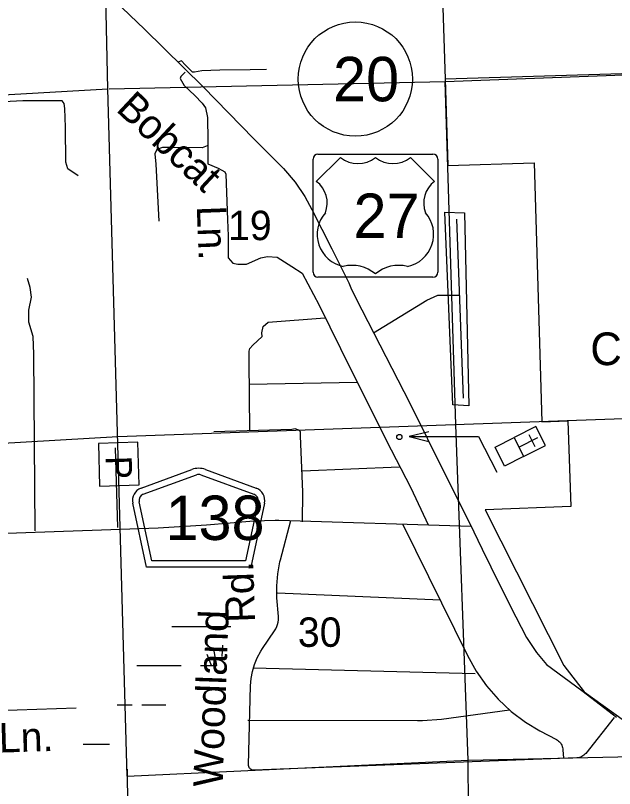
# Model space of a CAD drawing. Extents: x 2480962 to 2688785, y 277103 to 599240.
# Drawn here: x 2550722 to 2559896, y 311124 to 322962 of the extents above; entities that cross this region are included whole.
import ezdxf

# ---------------------------------------------------------------- set-up
doc = ezdxf.new("R2010")
doc.units = 0
for name, color, linetype in [('County Routes Highway Center Lines', 7, 'Continuous'), ('Culture', 7, 'Continuous'), ('Lakes and Ponds Text', 7, 'Continuous'), ('Level 31', 7, 'Continuous'), ('Local Roads Improved', 7, 'Continuous'), ('Local Roads Related Cells', 7, 'Continuous'), ('Local Roads Related Text', 7, 'Continuous'), ('Local Roads Unimproved', 7, 'Continuous'), ('Planning Number US Highways', 7, 'Continuous'), ('Roadshields County Roads', 7, 'Continuous'), ('Roadshields US Highways', 7, 'Continuous'), ('Section Lines', 7, 'Continuous'), ('Section Numbers', 7, 'Continuous'), ('State Park', 7, 'Continuous'), ('Swamps', 7, 'Continuous'), ('Township and Range lines', 7, 'Continuous'), ('Uninventoried Roads and Features', 7, 'Continuous'), ('US Routes Highway Center Lines', 7, 'Continuous')]:
    doc.layers.add(name, color=color, linetype=linetype)

msp = doc.modelspace()

# ---------------------------------------------------------------- linework, layer by layer
at = {"layer": 'County Routes Highway Center Lines'}
for p, q in [((2552909.571, 315116.251), (2553645.637, 315160.782)), ((2553645.637, 315160.782), (2554370.048, 315223.195)), ((2554755.534, 315232.472), (2557698.555, 315142.676)), ((2544998.548, 314840.001), (2552909.571, 315116.251))]:
    msp.add_line(p, q, dxfattribs=at)
msp.add_lwpolyline([(2554370.048, 315223.195), (2554696.197, 315234.152), (2554755.534, 315232.472)], dxfattribs=at)
at = {"layer": 'Culture'}
for p, q in [((2558691.814, 316666.284), (2558356.359, 316498.668)), ((2558837.081, 316375.557), (2558691.814, 316666.284)), ((2557052.78, 316587.527), (2556752.78, 316512.518)), ((2556752.78, 316512.518), (2557814.441, 316512.547)), ((2556752.78, 316512.518), (2557052.784, 316437.526)), ((2557814.441, 316512.547), (2558093.868, 315968.251)), ((2558356.359, 316498.668), (2558501.627, 316207.94)), ((2558428.993, 316353.304), (2558719.853, 316498.638)), ((2558585.568, 316543.328), (2558675.027, 316364.291)), ((2558501.627, 316207.94), (2558837.081, 316375.557))]:
    msp.add_line(p, q, dxfattribs=at)
msp.add_lwpolyline([(2558356.359, 316498.668), (2558501.627, 316207.94), (2558210.899, 316062.673), (2558065.632, 316353.4)], close=True, dxfattribs=at)
msp.add_circle((2556600.836, 316506.489), 39.902, dxfattribs=at)
at = {"layer": 'Level 31'}
msp.add_lwpolyline([(2557299.299, 319948.597), (2557599.109, 319941.459), (2557663.353, 316986.198), (2557420.651, 317000.475)], close=True, dxfattribs=at)
at = {"layer": 'Local Roads Improved'}
for p, q in [((2555955.679, 317340.791), (2554302.321, 317308.966)), ((2552288.46, 315121.959), (2552253.906, 316342.435)), ((2555114.998, 315988.819), (2556599.709, 316052.73)), ((2554779.586, 314626.555), (2554938.401, 315228.612)), ((2556648.995, 315177.21), (2557644.462, 313159.638)), ((2557232.525, 314010.112), (2554733.163, 314115.143)), ((2554747.773, 313757.597), (2554726.221, 314046.042)), ((2554505.168, 313268.559), (2554689.91, 313540.804)), ((2557762.95, 312882.52), (2554361.094, 312968.535)), ((2554290.662, 311487.225), (2554321.097, 312695.303)), ((2558287.93, 312321.982), (2557245.091, 312183.882)), ((2556875.959, 312159.919), (2554278.121, 312165.138)), ((2559889.54, 312212.269), (2559454.302, 311662.704)), ((2558750.952, 312010.113), (2559005.876, 311872.965)), ((2559104.862, 311717.37), (2559111.976, 311590.41)), ((2559318.863, 311593.962), (2554374.837, 311404.152))]:
    msp.add_line(p, q, dxfattribs=at)
for points in [[(2554563.95, 322136.924), (2554317.709, 322131.794), (2553850.878, 322126.664), (2553573.857, 322116.404), (2553460.997, 322095.884), (2553435.347, 322095.884), (2553322.487, 322203.614), (2553266.057, 322265.175), (2553209.627, 322244.654)], [(2553322.487, 322095.884), (2553255.797, 322029.194), (2553245.537, 321998.414), (2553307.097, 321890.684), (2553466.127, 321736.783), (2553578.987, 321618.793), (2553630.287, 321546.973), (2553661.068, 321398.203), (2553666.198, 321049.362), (2553666.198, 320746.691), (2553666.198, 320710.781), (2553666.198, 320690.261), (2553825.228, 320623.571), (2553927.828, 320567.141), (2553943.218, 320531.231), (2553968.868, 319833.549), (2553979.128, 319587.308), (2553979.128, 319371.848), (2553979.128, 319248.728), (2554050.948, 319166.647), (2554127.899, 319156.387), (2554261.279, 319156.387), (2554476.739, 319248.728), (2554579.34, 319269.248), (2554728.11, 319258.988), (2554953.83, 319120.477), (2555112.861, 319017.877), (2555374.491, 318525.396), (2555697.682, 317863.624), (2556400.494, 316458.001), (2556774.985, 315729.54), (2557043.659, 315163.643)], [(2551024.669, 315069.478), (2551005.004, 317773.422), (2550995.171, 318048.732), (2550926.344, 318265.048), (2550926.344, 318451.866), (2550965.674, 318648.516), (2550946.009, 318796.004), (2550906.679, 318933.659)], [(2556205.613, 318100.779), (2557022.286, 318601.321), (2557190.077, 318678.763), (2557512.752, 318678.763)], [(2554308.905, 316604.469), (2554298.899, 317675.097), (2554298.899, 317822.584), (2554308.732, 317861.914), (2554357.894, 317915.993), (2554500.466, 318048.732), (2554495.549, 318102.811), (2554515.214, 318201.137), (2554593.875, 318265.048), (2555459.137, 318333.876)], [(2555114.998, 315207.133), (2555119.915, 315664.346), (2555085.501, 316524.691), (2555085.501, 316588.603), (2555060.919, 316613.184), (2555006.841, 316632.849), (2554952.762, 316623.017), (2553758.11, 316588.603)], [(2554726.221, 314046.042), (2554722.126, 314230.366), (2554737.32, 314414.109), (2554771.637, 314595.258), (2554779.586, 314626.555)], [(2554689.91, 313540.804), (2554708.372, 313571.335), (2554723.54, 313603.628), (2554735.251, 313637.329), (2554743.374, 313672.071), (2554747.821, 313707.47), (2554748.544, 313743.141), (2554747.773, 313757.597)], [(2554321.097, 312695.303), (2554329.764, 312806.845), (2554350.042, 312916.87), (2554381.711, 313024.172), (2554424.422, 313127.577), (2554477.708, 313225.95), (2554505.168, 313268.559)], [(2557644.462, 313159.638), (2557777.195, 312921.109), (2557934.134, 312697.76), (2558113.559, 312492.041), (2558313.505, 312306.204), (2558531.781, 312142.286), (2558750.952, 312010.113)], [(2557245.091, 312183.882), (2556956.12, 312160.918), (2556875.959, 312159.919)], [(2559005.876, 311872.965), (2559022.753, 311862.711), (2559038.468, 311850.75), (2559052.844, 311837.211), (2559065.727, 311822.243), (2559076.976, 311806.011), (2559086.465, 311788.692), (2559094.092, 311770.476), (2559099.774, 311751.561), (2559103.447, 311732.158), (2559104.862, 311717.37)], [(2559454.302, 311662.704), (2559441.732, 311648.437), (2559427.741, 311635.561), (2559412.48, 311624.219), (2559396.117, 311614.533), (2559378.831, 311606.61), (2559360.812, 311600.539), (2559342.257, 311596.384), (2559323.369, 311594.192), (2559318.863, 311593.962)], [(2554374.837, 311404.152), (2554366.35, 311404.27), (2554357.922, 311405.276), (2554349.645, 311407.156), (2554341.609, 311409.892), (2554333.904, 311413.452), (2554326.614, 311417.799), (2554319.817, 311422.884), (2554313.59, 311428.651), (2554307.999, 311435.038), (2554303.107, 311441.974), (2554298.966, 311449.383), (2554295.622, 311457.185), (2554293.113, 311465.293), (2554291.465, 311473.62), (2554290.696, 311482.073), (2554290.662, 311487.225)]]:
    msp.add_lwpolyline(points, dxfattribs=at)
at = {"layer": 'Local Roads Related Cells'}
for p, q in [((2552595.475, 316426.132), (2551992.514, 316409.051)), ((2552613.972, 315773.191), (2552595.475, 316426.132)), ((2551992.514, 316409.051), (2552011.011, 315756.11)), ((2552011.011, 315756.11), (2552613.972, 315773.191))]:
    msp.add_line(p, q, dxfattribs=at)
at = {"layer": 'Local Roads Unimproved'}
for p, q in [((2557474.031, 319840.393), (2557577.287, 317104.109)), ((2549747.578, 312297.162), (2551650.657, 312360.952))]:
    msp.add_line(p, q, dxfattribs=at)
for points in [[(2551680.883, 320505.581), (2551521.853, 320613.311), (2551491.073, 320715.911), (2551485.943, 321249.432), (2551475.683, 321536.713), (2551465.423, 321613.663), (2551434.642, 321654.703), (2551219.182, 321654.703), (2550834.431, 321654.703), (2550639.491, 321644.443), (2550583.061, 321639.313), (2550557.41, 321654.703), (2550429.16, 321613.663), (2550157.27, 321623.923), (2549721.219, 321618.793), (2549485.238, 321593.143)], [(2553655.938, 320967.282), (2553578.987, 320936.502), (2553132.676, 320941.632), (2552973.646, 320941.632), (2552886.436, 320910.851), (2552855.656, 320844.161), (2552871.046, 320685.131), (2552917.216, 319813.029)]]:
    msp.add_lwpolyline(points, dxfattribs=at)
at = {"layer": 'Planning Number US Highways'}
msp.add_circle((2555926.545, 321988.329), 875, dxfattribs=at)
at = {"layer": 'Roadshields County Roads'}
for p, q in [((2552644.273, 315723.685), (2553423.648, 316010.022)), ((2553630.56, 316010.023), (2554408.582, 315724.183)), ((2552678.759, 315629.819), (2553492.619, 315928.826)), ((2553561.59, 315928.826), (2554374.098, 315630.315)), ((2552728.245, 314511.859), (2552517.687, 315494.03)), ((2552809.079, 314611.859), (2552615.466, 315514.992)), ((2554437.391, 315515.488), (2554243.671, 314611.859)), ((2554535.168, 315494.529), (2554324.504, 314511.86)), ((2554243.67, 314611.86), (2552809.078, 314611.86)), ((2554324.504, 314511.86), (2552728.244, 314511.86))]:
    msp.add_line(p, q, dxfattribs=at)
for centre, radius, start, end in [((2553527.105, 315728.425), 300, 69.8269806, 110.1730139), ((2553527.104, 315834.96), 100, 69.8269876, 110.1729839), ((2552713.244, 315535.954), 200, 110.1729839, 192.0998896), ((2554339.612, 315536.45), 200, 347.9000917, 69.8270083), ((2552713.244, 315535.954), 100, 110.1729839, 192.0998896), ((2554339.612, 315536.45), 100, 347.9000932, 69.8269876)]:
    msp.add_arc(centre, radius, start, end, dxfattribs=at)
at = {"layer": 'Roadshields US Highways'}
for p, q in [((2555353.56, 320837.667), (2557115.032, 320837.667)), ((2555278.56, 319029.292), (2555278.56, 320762.667)), ((2555698.161, 320787.667), (2555328.56, 320421.603)), ((2555698.163, 320787.667), (2555698.161, 320787.666)), ((2556234.2, 320786.049), (2556234.392, 320786.049)), ((2557140.032, 320421.603), (2556770.43, 320787.667)), ((2557190.032, 320762.667), (2557190.032, 319029.292)), ((2557115.032, 318954.292), (2555353.56, 318954.292))]:
    msp.add_line(p, q, dxfattribs=at)
for centre, radius, start, end in [((2555353.56, 320762.667), 75, 90, 180), ((2557115.032, 320762.667), 75, 0, 90), ((2555967.294, 321123.496), 430.363, 231.2915306, 308.3625611), ((2556501.299, 321123.496), 430.363, 231.6374389, 308.7084694), ((2555087.184, 320091.561), 408.888, 338.3056083, 53.8199), ((2557381.409, 320091.561), 408.888, 126.1801, 201.6943917), ((2555844.18, 319610.117), 501.276, 138.7830861, 258.2378111), ((2556624.413, 319610.117), 501.276, 281.7621889, 41.2169139), ((2555874.895, 318577.336), 558.087, 49.9101278, 103.7765444), ((2556593.698, 318577.336), 558.087, 76.2234556, 130.0898722), ((2555353.56, 319029.292), 75, 180, 270), ((2557115.032, 319029.292), 75, 270, 0)]:
    msp.add_arc(centre, radius, start, end, dxfattribs=at)
at = {"layer": 'Section Lines'}
for p, q in [((2557120.237, 327248.271), (2557302.366, 321989.193)), ((2557303.453, 321953.325), (2567870.727, 322334.334)), ((2552157.659, 321840.789), (2557303.453, 321953.325)), ((2557462.959, 316692.656), (2557303.453, 321953.325)), ((2546884.222, 321541.292), (2552136.212, 321839.57)), ((2562779.403, 316882.487), (2552287.465, 316507.858)), ((2557654.139, 311556.852), (2557462.957, 316692.656)), ((2552287.465, 316507.858), (2547019.105, 316208.725)), ((2557654.139, 311556.852), (2561049.666, 311632.365)), ((2552434.209, 311313.919), (2557654.131, 311556.853)), ((2557691.109, 306332.815), (2557654.131, 311556.853))]:
    msp.add_line(p, q, dxfattribs=at)
at = {"layer": 'State Park'}
for p, q in [((2562607.19, 322144.554), (2557302.366, 321989.201)), ((2557302.366, 321989.201), (2557342.472, 320666.446)), ((2557342.472, 320666.446), (2558663.784, 320705.14)), ((2558663.784, 320705.14), (2558784.014, 316739.826)), ((2558784.014, 316739.826), (2559181.536, 316754.019)), ((2559181.536, 316754.019), (2559228.405, 315441.016)), ((2559228.405, 315441.016), (2557914.341, 315394.096)), ((2557914.341, 315394.096), (2559121.403, 313010.56)), ((2559121.403, 313010.56), (2559428.84, 312605.765)), ((2559428.84, 312605.765), (2561973.843, 310765.654))]:
    msp.add_line(p, q, dxfattribs=at)
at = {"layer": 'Swamps'}
msp.add_line((2553722.993, 313006.259), (2553657.519, 313178.127), dxfattribs=at)
for points in [[(2553115.353, 313606.083), (2554019.283, 313606.108)], [(2553807.591, 313008.794), (2553761.811, 313260.558)], [(2553886.826, 313148.408), (2553896.303, 313322.205)], [(2552581.616, 313006.057), (2553257.556, 313006.076)], [(2553557.557, 313006.084), (2553806.056, 313006.091)], [(2552281.625, 312406.038), (2552507.562, 312406.044)], [(2552657.563, 312406.048), (2553022.282, 312406.058)], [(2551757.568, 311806.013), (2552160.22, 311806.024)]]:
    msp.add_lwpolyline(points, dxfattribs=at)
at = {"layer": 'Township and Range lines'}
for p, q in [((2552136.212, 321839.57), (2552014.522, 327141.328)), ((2552434.209, 311313.919), (2552136.212, 321839.57)), ((2552494.514, 306847.673), (2552436.123, 311420.315))]:
    msp.add_line(p, q, dxfattribs=at)
at = {"layer": 'US Routes Highway Center Lines'}
msp.add_lwpolyline([(2552245.631, 323188.611), (2552695.655, 322752.874), (2553595.701, 321867.114), (2554374.313, 321074.216), (2554824.337, 320617.049), (2555002.917, 320409.896), (2555152.925, 320188.456), (2555260.073, 319988.445), (2555567.232, 319388.414), (2555824.388, 318866.959), (2555867.248, 318766.953), (2556024.399, 318452.651), (2556760.151, 317024.006), (2557295.893, 315945.378), (2557674.484, 315195.34), (2557867.351, 314788.176), (2558003.073, 314516.733), (2558303.088, 313909.559), (2558545.958, 313438.106), (2558703.109, 313209.522), (2558853.117, 313023.798), (2559396.002, 312623.778), (2559924.601, 312216.614)], dxfattribs=at)

# ---------------------------------------------------------------- texts
at = {"layer": 'Lakes and Ponds Text'}
msp.add_text('Columbia  Spr.', height=500, rotation=0.0671472, dxfattribs=at).set_placement((2559524.941, 317607.46))
at = {"layer": 'Local Roads Related Text'}
for s, height, rotation, p in [('P', 400, 271.6226556, (2552101.375, 316212.647)), ('Ln.', 450, 1.7195056, (2550472.747, 311674.502))]:
    msp.add_text(s, height=height, rotation=rotation, dxfattribs=at).set_placement(p)
at = {"layer": 'Planning Number US Highways'}
msp.add_text('20', height=680, dxfattribs=at).set_placement((2555585.291, 321648.329))
at = {"layer": 'Roadshields County Roads'}
msp.add_text('138', height=680, dxfattribs=at).set_placement((2553018.859, 314930.144))
at = {"layer": 'Roadshields US Highways'}
msp.add_text('27', height=679.999, dxfattribs=at).set_placement((2555898.285, 319555.173))
at = {"layer": 'Section Numbers'}
for s, rotation, p in [('19', 0.0671528, (2553976.793, 319521.286)), ('30', 0.0671361, (2555046.083, 313293.667))]:
    msp.add_text(s, height=450, rotation=rotation, dxfattribs=at).set_placement(p)
at = {"layer": 'Uninventoried Roads and Features'}
for s, rotation, p in [('Bobcat', 316.9100722, (2552246.009, 321510.654)), ('Ln.', 272.1352222, (2553497.714, 320042.395)), ('Rd.', 92.0104778, (2554392.309, 313672.218)), ('Woodland', 88.0010528, (2553893.145, 311142.606))]:
    msp.add_text(s, height=450, rotation=rotation, dxfattribs=at).set_placement(p)

doc.saveas('drawing.dxf')
